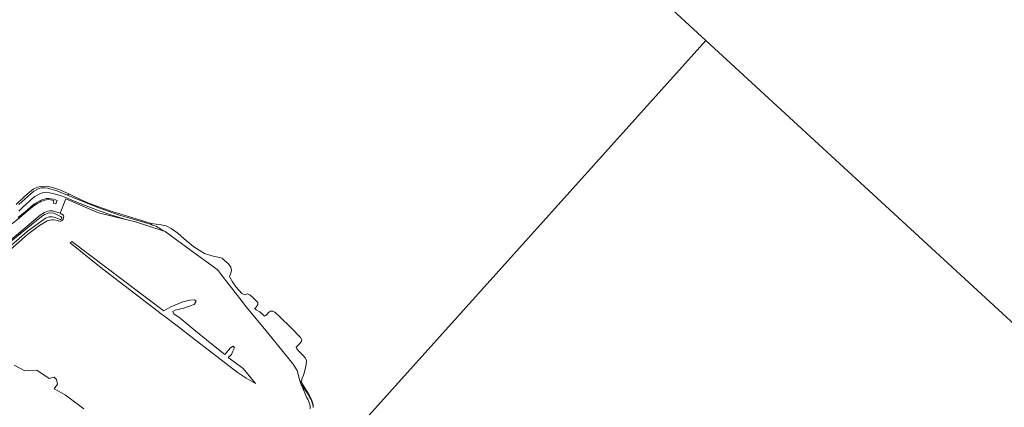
# Model space of a CAD drawing. Header units: metres. Extents: x 149984 to 156489, y 469398 to 478068.
# Tile 853 of 854: x 152917 to 153544, y 475613 to 475861. Entities that reach past the tile are written whole.
import ezdxf

# ---------------------------------------------------------------- set-up
doc = ezdxf.new("R2010")
doc.units = ezdxf.units.M
doc.header["$LTSCALE"] = 0.75
for name, color, linetype, lineweight in [('B-WE-GR-GRAS-GV', 252, 'Continuous', 13), ('B-WE-OG-TERREIN_BEGROEID-GV', 252, 'Continuous', 18), ('B-WE-OG-TERREIN_OEVER-GV', 252, 'Continuous', 18), ('B-WE-OG-WATER-GV', 252, 'Continuous', 18), ('B-WE-OG-WATER_MEER-GV', 252, 'Continuous', 18), ('B-WE-OG-WATER_SLOOT-GV', 252, 'Continuous', 18), ('B-WE-VH-HALFVERHARDING_SCHELP-GV', 252, 'Continuous', 18), ('B-WE-VH-OPENVERHARDING-GV', 252, 'Continuous', 18)]:
    doc.layers.add(name, color=color, linetype=linetype, lineweight=lineweight)

msp = doc.modelspace()

# ---------------------------------------------------------------- linework, layer by layer
at = {"layer": 'B-WE-GR-GRAS-GV', "flags": 128}
for points in [[(153101.927, 475612.137), (153101.958, 475614.172), (153100.635, 475618.008), (153099.577, 475619.728), (153096.931, 475626.343), (153096.26, 475627.801), (153095.829, 475628.739), (153095.472, 475630.061), (153095.45, 475630.143), (153093.705, 475636.613), (153091.243, 475640.63), (153074.706, 475661.003), (153061.404, 475677.073), (153060.195, 475678.535), (153060.021, 475678.745), (153044.47, 475699.022), (153044.08, 475699.4), (153043.55, 475700.19), (153042.681, 475701.12), (153034.751, 475706.893), (153032.458, 475708.563), (153028.007, 475711.803), (153009.486, 475725.429), (153009.052, 475725.569), (153008.271, 475725.82), (152990.569, 475731.515), (152985.321, 475732.783), (152967.021, 475737.203), (152949.294, 475745.008), (152946.287, 475746.297), (152942.57, 475736.979), (152944.796, 475735.748)], [(152942.16, 475731.924), (152939.756, 475732.567), (152938.324, 475732.691), (152937.26, 475732.743), (152936.104, 475732.66), (152934.391, 475732.224), (152929.523, 475729.182), (152921.678, 475723.347), (152903.166, 475706.984), (152890.957, 475696.425), (152882.067, 475689.787), (152874.745, 475684.721), (152870.111, 475682.254), (152865.529, 475681.038), (152857.251, 475679.811), (152839.932, 475678.951), (152823.904, 475678.25), (152804.116, 475677.163), (152785.114, 475675.58), (152773.187, 475673.929)], [(152913.31, 475640.101), (152920.071, 475636.345), (152922.737, 475636.673), (152927.764, 475636.805), (152935.569, 475631.646), (152938.877, 475632.44), (152940.332, 475630.852), (152940.937, 475627.945), (152938.843, 475625.02), (152945.722, 475621.051), (152957.76, 475612.188)]]:
    msp.add_lwpolyline(points, dxfattribs=at)
at = {"layer": 'B-WE-GR-GRAS-GV'}
for points in [[(152944.796, 475735.748, -0.1725426), (152944.43, 475733.271)], [(152944.43, 475733.271, -0.3531203), (152942.16, 475731.924)]]:
    msp.add_lwpolyline(points, format="xyb", dxfattribs=at)
at = {"layer": 'B-WE-GR-GRAS-GV', "flags": 128}
msp.add_lwpolyline([(153005.119, 475674.221), (152967.68, 475703.06), (152949.027, 475718.142), (152949.953, 475719.068), (153004.59, 475677.793), (153008.67, 475674.693), (153013.188, 475677.264), (153020.861, 475680.571), (153025.227, 475681.497), (153028.27, 475681.762), (153029.328, 475680.835), (153028.137, 475678.851), (153021.391, 475676.337), (153015.967, 475675.147), (153014.512, 475674.221), (153015.041, 475672.766), (153019.142, 475669.988), (153026.682, 475663.77), (153039.25, 475653.451), (153047.505, 475646.769), (153051.106, 475651.043), (153052.965, 475652.283), (153053.776, 475651.091), (153052.774, 475649.041), (153051.916, 475646.943), (153049.813, 475644.9), (153050.363, 475644.455), (153059.358, 475637.973), (153067.031, 475628.448), (153061.21, 475631.755), (153055.39, 475635.592), (153026.682, 475657.684), (153018.083, 475664.431), (153009.372, 475671.009), (153006.985, 475672.812)], close=True, dxfattribs=at)
at = {"layer": 'B-WE-OG-TERREIN_BEGROEID-GV', "flags": 128}
for points in [[(152942.57, 475736.979), (152946.287, 475746.297), (152949.294, 475745.008), (152967.021, 475737.203), (152985.321, 475732.783), (152974.993, 475736.082), (152967.513, 475738.431), (152952.515, 475744.352), (152946.157, 475746.95), (152942.615, 475748.397), (152937.918, 475749.683), (152934.014, 475750.438), (152931.516, 475750.123), (152931.417, 475750.082), (152929.746, 475749.392), (152929.322, 475749.217), (152926.561, 475747.725), (152923.948, 475745.623), (152920.274, 475742.203), (152919.552, 475741.51), (152916.236, 475738.331)], [(152915.742, 475734.193), (152921.593, 475739.059), (152923.956, 475741.013), (152926.325, 475742.974), (152930.023, 475745.043), (152930.919, 475745.576), (152932.333, 475746.064), (152933.99, 475746.408), (152935.371, 475746.439), (152936.955, 475746.238), (152938.662, 475745.872), (152940.624, 475745.188), (152939.931, 475742.939), (152938.281, 475743.397), (152938.636, 475745.023), (152936.413, 475745.533), (152935.173, 475745.681), (152933.746, 475745.603), (152932.763, 475745.397), (152932.197, 475745.191), (152930.73, 475744.642), (152929.555, 475744.057), (152928.319, 475743.338), (152927.333, 475742.726), (152925.905, 475741.765), (152923.654, 475739.976), (152916.868, 475734.356), (152910.311, 475728.899)], [(152771.154, 475677.508), (152783.799, 475679.711), (152801.056, 475681.364), (152816.98, 475682.271), (152836.978, 475683.074), (152850.488, 475683.814), (152859.823, 475684.552), (152864.018, 475685.501), (152868.867, 475687.054), (152873.522, 475689.635), (152877.116, 475692.19), (152884.375, 475697.951), (152899.127, 475710.196), (152915.952, 475724.154), (152929.949, 475735.812), (152932.598, 475737.49), (152934.757, 475738.322), (152935.9, 475738.606), (152937.827, 475738.554), (152942.57, 475736.979)]]:
    msp.add_lwpolyline(points, dxfattribs=at)
at = {"layer": 'B-WE-OG-TERREIN_OEVER-GV', "flags": 128}
for points in [[(152916.236, 475738.331), (152919.552, 475741.51), (152920.274, 475742.203), (152923.948, 475745.623), (152926.561, 475747.725), (152929.322, 475749.217), (152929.746, 475749.392), (152931.417, 475750.082), (152931.516, 475750.123), (152934.014, 475750.438), (152937.918, 475749.683), (152942.615, 475748.397), (152946.157, 475746.95), (152952.515, 475744.352), (152967.513, 475738.431), (152974.993, 475736.082), (152985.321, 475732.783), (152990.569, 475731.515), (153008.271, 475725.82), (153007.35, 475726.46), (153005.43, 475727.76), (153004.62, 475728.17), (153003.71, 475728.65), (153002.36, 475729.24), (153001.56, 475729.49), (153000.35, 475729.95), (153000, 475730.05), (152997.27, 475730.83), (152979.87, 475735.93), (152966.59, 475740.69), (152948.77, 475747.85), (152947.318, 475748.442), (152940.53, 475751.21), (152936.04, 475752.63), (152934.77, 475753.05), (152932.92, 475753.27), (152932.07, 475753.29), (152930.53, 475753.22), (152929.57, 475752.94), (152928.18, 475752.42), (152925.9, 475751.11), (152916.35, 475742.58)], [(152944.796, 475735.748), (152942.57, 475736.979), (152937.827, 475738.554), (152935.9, 475738.606), (152934.757, 475738.322), (152932.598, 475737.49), (152929.949, 475735.812), (152915.952, 475724.154), (152899.127, 475710.196), (152884.375, 475697.951), (152877.116, 475692.19), (152873.522, 475689.635), (152868.867, 475687.054), (152864.018, 475685.501), (152859.823, 475684.552), (152850.488, 475683.814), (152836.978, 475683.074), (152816.98, 475682.271), (152801.056, 475681.364), (152783.799, 475679.711), (152771.154, 475677.508)], [(152911.298, 475719.161), (152926.289, 475731.403), (152930.554, 475734.68), (152932.702, 475736.248), (152935.699, 475737.207), (152938.596, 475736.985), (152941.899, 475735.387), (152942.974, 475734.867), (152943.685, 475734.059), (152943.496, 475733.355), (152942.854, 475732.982), (152938.651, 475734.428), (152937.44, 475734.668), (152935.613, 475734.677), (152933.289, 475733.837), (152921.632, 475725.284), (152906.478, 475712.188)], [(152773.187, 475673.929), (152785.114, 475675.58), (152804.116, 475677.163), (152823.904, 475678.25), (152839.932, 475678.951), (152857.251, 475679.811), (152865.529, 475681.038), (152870.111, 475682.254), (152874.745, 475684.721), (152882.067, 475689.787), (152890.957, 475696.425), (152903.166, 475706.984), (152921.678, 475723.347), (152929.523, 475729.182), (152934.391, 475732.224), (152936.104, 475732.66), (152937.26, 475732.743), (152938.324, 475732.691), (152939.756, 475732.567), (152942.16, 475731.924)], [(153103.955, 475613.06), (153103.911, 475613.378), (153103.847, 475613.844), (153103.71, 475614.585), (153103.675, 475614.736), (153103.618, 475614.983), (153103.541, 475615.32), (153103.383, 475615.891), (153103.34, 475616.047), (153103.107, 475616.764), (153102.843, 475617.47), (153102.782, 475617.613), (153102.549, 475618.164), (153102.407, 475618.46), (153102.284, 475618.718), (153102.224, 475618.844), (153101.87, 475619.51), (153100.145, 475622.423), (153096.26, 475627.801), (153096.931, 475626.343), (153099.577, 475619.728), (153100.635, 475618.008), (153101.958, 475614.172), (153101.927, 475612.137)]]:
    msp.add_lwpolyline(points, dxfattribs=at)
at = {"layer": 'B-WE-OG-TERREIN_OEVER-GV'}
for points in [[(152944.43, 475733.271, 0.1725426), (152944.796, 475735.748)], [(152942.16, 475731.924, 0.3531203), (152944.43, 475733.271)]]:
    msp.add_lwpolyline(points, format="xyb", dxfattribs=at)
at = {"layer": 'B-WE-OG-TERREIN_OEVER-GV', "flags": 128}
msp.add_lwpolyline([(153096.395, 475628.897), (153095.472, 475630.061), (153095.829, 475628.739), (153096.26, 475627.801), (153100.145, 475622.423), (153101.87, 475619.51), (153102.224, 475618.844), (153102.284, 475618.718), (153102.407, 475618.46), (153102.549, 475618.164), (153102.782, 475617.613), (153102.843, 475617.47), (153103.107, 475616.764), (153103.34, 475616.047), (153103.383, 475615.891), (153103.541, 475615.32), (153103.618, 475614.983), (153103.675, 475614.736), (153103.71, 475614.585), (153103.847, 475613.844), (153103.911, 475613.378), (153103.961, 475614.851), (153103.049, 475617.591), (153101.65, 475620.798)], close=True, dxfattribs=at)
at = {"layer": 'B-WE-OG-WATER-GV', "flags": 128}
for points in [[(151541.614, 476121.311), (151804.165, 475867.111), (152204.729, 476299.398), (152489.525, 476037.089), (152774.321, 475774.781), (153072.085, 476107.194), (153354.299, 475847.263), (153636.514, 475587.333), (153913.415, 475327.041), (154224.735, 475099.01)], [(153124.35, 475591.053), (153354.299, 475847.263), (153072.085, 476107.194)], [(153636.514, 475587.333), (153354.299, 475847.263), (153124.35, 475591.053)], [(152914.578, 475742.49), (152919.719, 475747.374), (152922.957, 475750.478), (152925.337, 475752.268), (152928.101, 475753.692), (152930.036, 475754.041), (152933.88, 475754.364), (152936.859, 475753.713), (152941.803, 475752.05), (152946.17, 475750.271), (152948.044, 475749.375), (152952.714, 475747.142), (152960.219, 475743.694), (152968.914, 475740.375), (152976.501, 475737.848), (152993.244, 475732.694), (153000.553, 475730.435), (153006.937, 475729.576), (153010.169, 475728.905), (153013.306, 475727.207), (153017.616, 475724.253), (153021.67, 475720.618), (153027.762, 475715.665), (153034.523, 475711.369), (153039.233, 475709.74), (153044.277, 475708.67), (153045.937, 475708.343), (153047.466, 475706.898), (153049.624, 475704.859), (153051.354, 475702.52), (153051.816, 475700.77), (153051.497, 475698.811), (153050.496, 475696.62), (153052.49, 475693.325), (153054.893, 475689.743), (153058.369, 475685.778), (153060.33, 475684.971), (153061.814, 475685.539), (153063.491, 475685.024), (153065.299, 475683.462), (153066.79, 475682.029), (153068.684, 475680.045), (153068.572, 475678.717), (153067.519, 475677.037), (153066.795, 475676.141), (153067.615, 475675.414), (153069.826, 475674.177), (153071.699, 475672.504), (153072.784, 475671.285), (153073.636, 475671.647), (153074.67, 475672.689), (153075.404, 475673.672), (153076.666, 475674.596), (153078.116, 475674.587), (153079.39, 475673.773), (153082.56, 475670.9), (153089.858, 475663.981), (153095.737, 475657.747), (153096.632, 475656.147), (153096.386, 475655.14), (153095.125, 475653.754), (153093.814, 475652.391), (153093.099, 475651.583), (153093.49, 475650.581), (153094.848, 475648.982), (153097.219, 475646.499), (153098.871, 475644.696), (153099.637, 475643.242), (153099.444, 475640.386), (153098.675, 475636.638), (153097.782, 475633.762), (153096.616, 475631.241), (153096.395, 475628.897), (153101.65, 475620.798), (153103.049, 475617.591), (153103.961, 475614.851), (153103.911, 475613.378), (153103.955, 475613.06)]]:
    msp.add_lwpolyline(points, dxfattribs=at)
at = {"layer": 'B-WE-OG-WATER_MEER-GV', "flags": 128}
msp.add_lwpolyline([(152957.76, 475612.188), (152945.722, 475621.051), (152938.843, 475625.02), (152940.937, 475627.945), (152940.332, 475630.852), (152938.877, 475632.44), (152935.569, 475631.646), (152927.764, 475636.805), (152922.737, 475636.673), (152920.071, 475636.345), (152913.31, 475640.101)], dxfattribs=at)
at = {"layer": 'B-WE-OG-WATER_SLOOT-GV', "flags": 128}
msp.add_lwpolyline([(152906.478, 475712.188), (152921.632, 475725.284), (152933.289, 475733.837), (152935.613, 475734.677), (152937.44, 475734.668), (152938.651, 475734.428), (152942.854, 475732.982), (152943.496, 475733.355), (152943.685, 475734.059), (152942.974, 475734.867), (152941.899, 475735.387), (152938.596, 475736.985), (152935.699, 475737.207), (152932.702, 475736.248), (152930.554, 475734.68), (152926.289, 475731.403), (152911.298, 475719.161)], dxfattribs=at)
msp.add_lwpolyline([(153005.119, 475674.221), (153006.985, 475672.812), (153009.372, 475671.009), (153018.083, 475664.431), (153026.682, 475657.684), (153055.39, 475635.592), (153061.21, 475631.755), (153067.031, 475628.448), (153059.358, 475637.973), (153050.363, 475644.455), (153049.813, 475644.9), (153051.916, 475646.943), (153052.774, 475649.041), (153053.776, 475651.091), (153052.965, 475652.283), (153051.106, 475651.043), (153047.505, 475646.769), (153039.25, 475653.451), (153026.682, 475663.77), (153019.142, 475669.988), (153015.041, 475672.766), (153014.512, 475674.221), (153015.967, 475675.147), (153021.391, 475676.337), (153028.137, 475678.851), (153029.328, 475680.835), (153028.27, 475681.762), (153025.227, 475681.497), (153020.861, 475680.571), (153013.188, 475677.264), (153008.67, 475674.693), (153004.59, 475677.793), (152949.953, 475719.068), (152949.027, 475718.142), (152967.68, 475703.06)], close=True, dxfattribs=at)
at = {"layer": 'B-WE-VH-HALFVERHARDING_SCHELP-GV', "flags": 128}
msp.add_lwpolyline([(152910.311, 475728.899), (152916.868, 475734.356), (152923.654, 475739.976), (152925.905, 475741.765), (152927.333, 475742.726), (152928.319, 475743.338), (152929.555, 475744.057), (152930.73, 475744.642), (152932.197, 475745.191), (152932.763, 475745.397), (152933.746, 475745.603), (152935.173, 475745.681), (152936.413, 475745.533), (152938.636, 475745.023), (152938.281, 475743.397), (152939.931, 475742.939), (152940.624, 475745.188), (152938.662, 475745.872), (152936.955, 475746.238), (152935.371, 475746.439), (152933.99, 475746.408), (152932.333, 475746.064), (152930.919, 475745.576), (152930.023, 475745.043), (152926.325, 475742.974), (152923.956, 475741.013), (152921.593, 475739.059), (152915.742, 475734.193)], dxfattribs=at)
at = {"layer": 'B-WE-VH-OPENVERHARDING-GV', "flags": 128}
msp.add_lwpolyline([(152916.35, 475742.58), (152925.9, 475751.11), (152928.18, 475752.42), (152929.57, 475752.94), (152930.53, 475753.22), (152932.07, 475753.29), (152932.92, 475753.27), (152934.77, 475753.05), (152936.04, 475752.63), (152940.53, 475751.21), (152947.318, 475748.442), (152948.044, 475749.375), (152946.17, 475750.271), (152941.803, 475752.05), (152936.859, 475753.713), (152933.88, 475754.364), (152930.036, 475754.041), (152928.101, 475753.692), (152925.337, 475752.268), (152922.957, 475750.478), (152919.719, 475747.374), (152914.578, 475742.49)], dxfattribs=at)

doc.saveas('drawing.dxf')
